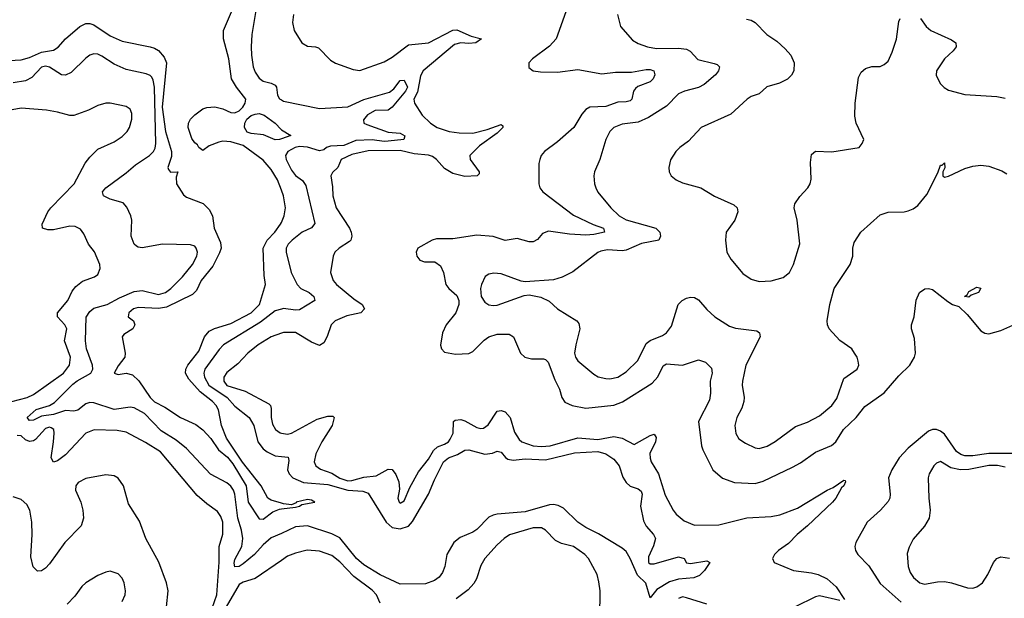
# Model space of a CAD drawing. Header units: inches. Extents: x 1173000 to 1307049, y 522583 to 678455.
# Tile 302 of 617: x 1278702 to 1283586, y 545693 to 548564. Entities that reach past the tile are written whole.
import ezdxf

# ---------------------------------------------------------------- set-up
doc = ezdxf.new("R2010")
doc.units = ezdxf.units.IN
doc.header["$MEASUREMENT"] = 0
doc.layers.add('B2574', color=7, linetype='Continuous')
doc.layers.add('B2584', color=7, linetype='Continuous')

msp = doc.modelspace()

# ---------------------------------------------------------------- linework, layer by layer
at = {"layer": 'B2574', "color": 5}
for points, elevation in [([(1280000, 547719), (1279980.4, 547770), (1279950, 547820.7), (1279910, 547866.3), (1279810, 547940.3), (1279750, 547958.6), (1279710, 547960.7), (1279690, 547956.9), (1279642.3, 547937.7), (1279610, 547915.3), (1279590.4, 547930), (1279583.7, 547943.7), (1279570, 547953.6), (1279555.2, 547975.2), (1279538.4, 548030), (1279540.1, 548050), (1279550.1, 548070), (1279570, 548092.5), (1279610, 548121.5), (1279630, 548128.6), (1279670, 548131.1), (1279710, 548121.6), (1279750, 548103.4), (1279770, 548101.4), (1279790, 548111.8), (1279808.2, 548130), (1279820.1, 548150), (1279823.6, 548170), (1279777.7, 548230), (1279753.3, 548270), (1279740.1, 548370), (1279712.6, 548470), (1279713.5, 548510), (1279772.5, 548650)], 740), ([(1279873.1, 548610), (1279853, 548490), (1279850.2, 548430.2), (1279851.2, 548388.8), (1279860.2, 548330), (1279870, 548303.1), (1279890, 548274.6), (1279910, 548258.8), (1279950, 548249.1), (1279970, 548239.5), (1279976.1, 548230), (1279980.7, 548190), (1279991, 548171), (1280000, 548166.1)], 760), ([(1278650, 548361.5), (1278710, 548365.7), (1278750, 548376), (1278810, 548403.1), (1278870, 548413.5), (1278892.9, 548427.1), (1278929, 548470), (1279000.5, 548530), (1279030, 548545), (1279050, 548545.1), (1279070, 548539.2), (1279150, 548484.2), (1279210, 548457.8), (1279350, 548429.2), (1279370, 548423.4), (1279390, 548411), (1279418.9, 548378.9), (1279429.6, 548350), (1279408.1, 548130), (1279425.1, 548010), (1279455.1, 547910), (1279455.5, 547884.5), (1279437.6, 547830), (1279440, 547820), (1279450, 547807.8), (1279486, 547810), (1279477.7, 547782.3), (1279479.3, 547750), (1279515.4, 547695.4), (1279530, 547683.7), (1279611.6, 547651.6), (1279642.5, 547622.5), (1279658.4, 547590), (1279665.9, 547530), (1279697.7, 547457.7), (1279700.7, 547430), (1279693.4, 547406.6), (1279659.5, 547340.5), (1279601.6, 547270), (1279579.8, 547220.2), (1279559.7, 547200.3), (1279430, 547138.2), (1279390, 547130.9), (1279290, 547136.5), (1279266, 547130), (1279243.6, 547110), (1279239.3, 547090), (1279266, 547070), (1279273.3, 547050), (1279263.7, 547030), (1279218.6, 547001.4), (1279209.6, 546990.4), (1279226, 546910), (1279223.7, 546890), (1279190, 546846), (1279169.8, 546809.8), (1279190, 546803.1), (1279230, 546809.7), (1279261.3, 546801.3), (1279292.6, 546772.6), (1279348.5, 546690), (1279370, 546667.9), (1279421.4, 546641.4), (1279499, 546590), (1279575.1, 546555.1), (1279610, 546529.5), (1279650, 546486.3), (1279688.7, 546430), (1279732.8, 546392.8), (1279759.9, 546359.9), (1279825.3, 546250), (1279835.7, 546170), (1279890, 546086.2), (1279910, 546084.7), (1279958, 546122), (1279990, 546135.8), (1280000, 546137)], 740), ([(1280000, 546014.8), (1279950, 545992.1), (1279910, 545958.8), (1279866.7, 545910), (1279810, 545863.2), (1279790, 545849.9), (1279770, 545848.9), (1279766.7, 545866.7), (1279770, 545886), (1279803.4, 545950), (1279808.6, 545990), (1279802.1, 546030), (1279783.7, 546090), (1279770, 546209.5), (1279762.4, 546230), (1279750, 546248.5), (1279730, 546265.4), (1279648, 546308), (1279530, 546435.7), (1279477.4, 546477.4), (1279403.6, 546523.6), (1279321.7, 546610), (1279270, 546638), (1279250, 546640.4), (1279170, 546629.9), (1279070, 546662.7), (1279050, 546664.3), (1279030, 546657.5), (1278990, 546625.6), (1278970, 546622.1), (1278930, 546625.5), (1278870, 546605), (1278810, 546597.2), (1278770, 546575.9), (1278750, 546575.8), (1278738.6, 546590), (1278783.9, 546630), (1278850, 546648.8), (1278875, 546665), (1278965.1, 546754.9), (1278987.3, 546772.7), (1279054.1, 546810), (1279064.8, 546830), (1279063.8, 546850), (1279033.1, 546930), (1279028.3, 546970), (1279032.3, 547087.7), (1279050, 547116.6), (1279070, 547132.2), (1279136.5, 547150), (1279196.6, 547183.4), (1279270, 547215.4), (1279310, 547220.2), (1279390, 547200.5), (1279425.3, 547210), (1279452.3, 547230), (1279510, 547288.4), (1279559.4, 547350), (1279581.5, 547390), (1279584.7, 547410), (1279577.6, 547430), (1279570, 547439.5), (1279550, 547447.6), (1279409.8, 547449.8), (1279310, 547432.6), (1279290, 547435.1), (1279280.9, 547440.9), (1279269.7, 547450), (1279254.3, 547490), (1279258, 547570), (1279253.7, 547590), (1279233.7, 547633.7), (1279214.7, 547654.7), (1279150, 547673), (1279118.5, 547690), (1279113.5, 547710), (1279129.7, 547730), (1279230, 547803.5), (1279276.2, 547843.8), (1279345.1, 547890), (1279365, 547910), (1279373.5, 547926.5), (1279376.9, 547950), (1279370, 548228.7), (1279364.9, 548264.9), (1279358.2, 548278.2), (1279350, 548288.1), (1279330, 548294.9), (1279230, 548316.3), (1279170, 548343.7), (1279110, 548383.4), (1279090, 548393), (1279070, 548395.3), (1279050, 548388.7), (1279030, 548374), (1278957.4, 548302.6), (1278930, 548289), (1278910, 548290.5), (1278850, 548328.7), (1278830, 548334), (1278810, 548329.1), (1278763, 548277), (1278730, 548260.6), (1278670, 548250.5)], 760), ([(1278663.5, 546670), (1278738.7, 546690), (1278770, 546704.8), (1278918.8, 546810), (1278949.8, 546850), (1278953.8, 546890), (1278924.3, 546970), (1278935.2, 547030), (1278925.8, 547050), (1278889.8, 547090), (1278889.8, 547110), (1278940.2, 547170), (1278962.3, 547217.7), (1278980.4, 547239.6), (1279013.4, 547266.6), (1279072.4, 547287.6), (1279090, 547300.4), (1279101.5, 547330), (1279099.3, 547350), (1279072.8, 547412.8), (1279044, 547450), (1279020.8, 547500.8), (1279004.1, 547524.1), (1278977.1, 547537.1), (1278950, 547539.2), (1278870, 547521.4), (1278841.3, 547521.3), (1278815.6, 547530), (1278813.5, 547550), (1278841.7, 547610), (1278856.5, 547630), (1278972.7, 547750), (1279027.5, 547852.5), (1279050, 547881.7), (1279090, 547921.5), (1279170, 547957.3), (1279210, 547985.3), (1279234.7, 548010), (1279247.2, 548030), (1279258, 548070), (1279258, 548098), (1279250, 548120.9), (1279230, 548132.8), (1279150, 548149.7), (1279130, 548149.7), (1279090, 548138.9), (1279044, 548116), (1278970, 548088.4), (1278950, 548088.4), (1278890, 548106), (1278834.9, 548114.9), (1278710, 548124.4), (1278590, 548103.6)], 780), ([(1280000, 547973.1), (1279990, 547969.5), (1279970, 547968.5), (1279912, 547992), (1279850, 547998.9), (1279830, 548006), (1279817.8, 548030), (1279818.8, 548050), (1279829.1, 548070), (1279850, 548088.5), (1279870, 548096.1), (1279890, 548098.3), (1279914.3, 548090), (1279968.8, 548050), (1279998.8, 548018.8), (1280000, 548018)], 740), ([(1280000, 546164.4), (1279950, 546180.3), (1279933, 546190), (1279899.5, 546250), (1279807.9, 546367.9), (1279727.1, 546487.1), (1279702.4, 546550), (1279687.5, 546627.5), (1279677.4, 546650), (1279659, 546670), (1279597.9, 546717.9), (1279540.9, 546780.9), (1279525, 546810), (1279526.7, 546830), (1279535.9, 546850), (1279590, 546919.2), (1279618.8, 546990), (1279642, 547018), (1279668.1, 547031.9), (1279750, 547055.9), (1279850, 547109.4), (1279891.6, 547150), (1279921.7, 547250), (1279914.4, 547294.4), (1279910.6, 547430), (1279929.2, 547470.8), (1279968.2, 547510), (1279996.5, 547550), (1280000, 547558)], 740), ([(1280000, 547127.8), (1279970, 547119.6), (1279896.8, 547063.2), (1279713.7, 546950), (1279692.1, 546927.9), (1279620.8, 546830), (1279616.2, 546810), (1279619.2, 546790), (1279640.8, 546750), (1279732, 546690), (1279770, 546645.5), (1279840.1, 546590), (1279863, 546550), (1279883.2, 546470), (1279910, 546434.3), (1279930, 546419.4), (1279970, 546400.1), (1280000, 546397)], 760), ([(1280000, 547008.4), (1279950, 546990.5), (1279885.8, 546950), (1279833.6, 546910), (1279784.2, 546855.8), (1279730, 546813.2), (1279714.7, 546790), (1279714.3, 546770), (1279730, 546749.4), (1279820, 546720), (1279938, 546658), (1279946.3, 546650), (1279950, 546634), (1279948.8, 546590), (1279956.3, 546556.3), (1279970.5, 546530.5), (1279993.4, 546513.4), (1280000, 546512.5)], 780), ([(1279644.4, 545610), (1279679.7, 545710), (1279691.2, 545871.2), (1279691.1, 545948.9), (1279709.2, 546010.8), (1279709.9, 546070), (1279699.4, 546099.4), (1279683.9, 546123.9), (1279630, 546161.4), (1279582.6, 546202.6), (1279399.8, 546419.8), (1279326.4, 546466.4), (1279230, 546517.4), (1279185.5, 546525.5), (1279071.7, 546528.3), (1279030, 546512.8), (1278930, 546405.4), (1278890, 546375.2), (1278870, 546369), (1278857.4, 546390), (1278870.4, 546469.6), (1278872.3, 546512.3), (1278870.5, 546530.5), (1278858.7, 546538.7), (1278850, 546541.6), (1278830, 546535), (1278779.6, 546480.4), (1278770, 546473.9), (1278750, 546470.5), (1278730, 546479.8), (1278710, 546498.9), (1278690, 546500.9)], 780), ([(1279430.5, 545650), (1279438.3, 545730), (1279430.7, 545770), (1279392.2, 545872.2), (1279327.8, 545990), (1279295.5, 546075.5), (1279241.1, 546161.1), (1279217.5, 546250), (1279190, 546288.7), (1279170, 546299.8), (1279130, 546305.8), (1279030, 546287.8), (1278991.9, 546268.1), (1278980.9, 546250), (1278979, 546230), (1279004.5, 546170), (1279015.9, 546130), (1279018.8, 546090), (1279007.1, 546052.9), (1278925.5, 545970), (1278850, 545864), (1278830, 545842.6), (1278810, 545828.4), (1278790, 545826.9), (1278768.7, 545848.7), (1278758, 545898), (1278763.9, 546010), (1278762.4, 546070), (1278752.2, 546130), (1278737.7, 546157.7), (1278710, 546182.5), (1278670, 546196.1)], 820), ([(1280000, 545880.3), (1279869.6, 545790.4), (1279810, 545772.5), (1279790, 545760.8), (1279725.6, 545650)], 780), ([(1279210, 545677.1), (1279224.4, 545710), (1279227.1, 545730), (1279220.4, 545770), (1279210, 545791.8), (1279190, 545813.3), (1279150, 545826.6), (1279130, 545822.6), (1279090, 545805.7), (1279030.4, 545770), (1279009.4, 545750.6), (1278976.1, 545703.9), (1278937, 545663)], 840)]:
    msp.add_lwpolyline(points, dxfattribs=dict(at, elevation=elevation))
at = {"layer": 'B2584', "color": 5}
for points, elevation in [([(1281428.5, 548650), (1281363.7, 548470), (1281330, 548433), (1281246, 548370), (1281228.5, 548350), (1281227.3, 548327.3), (1281250, 548310.5), (1281286.3, 548306.3), (1281370, 548303.2), (1281470, 548316.3), (1281590, 548295.3), (1281657, 548303), (1281736.7, 548303.3), (1281810, 548317.7), (1281830, 548317.6), (1281847.3, 548310), (1281853.1, 548290), (1281845.2, 548270), (1281830, 548256.1), (1281768, 548232), (1281757.2, 548222.8), (1281746.9, 548210), (1281739.4, 548170), (1281730, 548161.7), (1281710, 548155.9), (1281670, 548154.9), (1281610, 548133), (1281530.1, 548129.9), (1281510, 548118), (1281490, 548094.8), (1281451.6, 548028.4), (1281370, 547958), (1281305.7, 547910), (1281288.9, 547890), (1281281.5, 547870), (1281277.3, 547850), (1281277.8, 547750), (1281283.1, 547730), (1281297.8, 547710), (1281450, 547594.7), (1281547.2, 547547.2), (1281597.8, 547530), (1281602.8, 547510), (1281550, 547497.4), (1281510, 547494.2), (1281430, 547499.2), (1281325.4, 547514.6), (1281296.3, 547503.7), (1281270, 547473.5), (1281250, 547462), (1281230, 547461.8), (1281170, 547477.8), (1281110, 547467.7), (1281050, 547488.7), (1280970, 547494.8), (1280850, 547476.5), (1280770, 547476.1), (1280748, 547470), (1280676.4, 547430), (1280668.9, 547410), (1280671.8, 547390), (1280686.4, 547370), (1280710, 547362.8), (1280761.7, 547361.7), (1280790, 547342.6), (1280803.7, 547310), (1280816.3, 547250), (1280830.1, 547230.1), (1280870, 547195.2), (1280880.1, 547170), (1280880.4, 547150), (1280866.2, 547110), (1280817.2, 547050), (1280798.9, 547010), (1280789.4, 546949.4), (1280794.3, 546930), (1280810, 546914.3), (1280864.4, 546904.4), (1280930, 546906.8), (1280950, 546916.8), (1281006.4, 546973.6), (1281030, 546989.7), (1281070, 547003.6), (1281130, 547002.8), (1281151.8, 546990), (1281186.4, 546910), (1281207.2, 546890), (1281240.3, 546880.3), (1281300.8, 546880.8), (1281310, 546878.6), (1281324.3, 546864.3), (1281356.4, 546776.4), (1281379.8, 546730), (1281391, 546690), (1281405.9, 546665.9), (1281443, 546650), (1281510, 546637), (1281650, 546650.7), (1281692.3, 546667.7), (1281839.8, 546760.2), (1281867.8, 546792.2), (1281893.7, 546846.3), (1281910, 546856.3), (1281990, 546850.2), (1282070, 546875.5), (1282104.1, 546864.1), (1282134, 546834), (1282136.6, 546810), (1282127, 546770), (1282128.2, 546710), (1282123.8, 546676.2), (1282069.5, 546570), (1282085, 546450), (1282091.1, 546430), (1282140.8, 546330), (1282188.8, 546288.8), (1282247.2, 546267.2), (1282350, 546261.8), (1282390, 546273.3), (1282536.3, 546343.7), (1282575.2, 546364.8), (1282650, 546418.5), (1282730, 546451), (1282750.3, 546469.7), (1282788.9, 546531.1), (1282852.1, 546590), (1282894.8, 546645.2), (1282990, 546711.7), (1283062.7, 546797.3), (1283117.5, 546850), (1283141.2, 546890), (1283146.4, 546910), (1283141.5, 546981.5), (1283126, 547030), (1283126.6, 547050), (1283139.7, 547090), (1283150, 547172), (1283166, 547210), (1283192.1, 547227.9), (1283210, 547230.5), (1283230, 547224.4), (1283306.2, 547166.2), (1283330, 547151.3), (1283360.4, 547140.4), (1283401.5, 547101.5), (1283470, 547019.5), (1283490, 547008.7), (1283510, 547005.7), (1283570, 547021.1), (1283659.1, 547060.9)], 820), ([(1280060.2, 548590), (1280055.3, 548550), (1280063.7, 548510), (1280101.3, 548450), (1280130, 548432.6), (1280170, 548430.2), (1280184.7, 548424.7), (1280244, 548364), (1280268.2, 548348.2), (1280356.4, 548316.4), (1280390, 548312.8), (1280510, 548354.4), (1280550, 548377.8), (1280630, 548439), (1280730, 548449.2), (1280850, 548512.6), (1280870, 548513.5), (1280941.8, 548481.8), (1280992.2, 548470), (1280965.5, 548450), (1280930, 548446.3), (1280890, 548449.9), (1280859.2, 548440.8), (1280703.8, 548310), (1280690, 548285.1), (1280675.4, 548204.6), (1280657, 548170), (1280659.7, 548150), (1280699.2, 548090), (1280740.2, 548050), (1280772.8, 548030), (1280832.2, 548010), (1280882.6, 548002.6), (1280950, 548001.6), (1281021.5, 548018.5), (1281090, 548043.6), (1281098, 548038), (1281098.4, 548030), (1281070, 548000.6), (1280982.6, 547937.4), (1280934.7, 547890), (1280936.2, 547870), (1280981.2, 547810), (1280981, 547799), (1280972, 547790), (1280910, 547785.3), (1280850, 547800.1), (1280810, 547826), (1280770, 547870.9), (1280750, 547885.5), (1280730, 547891.8), (1280658.4, 547898.4), (1280590, 547915.5), (1280430, 547914.1), (1280350, 547895), (1280297.3, 547870), (1280280.8, 547830), (1280253.6, 547806.4), (1280245.3, 547790), (1280254.3, 547734.3), (1280255.6, 547690), (1280271.8, 547630), (1280337.7, 547530), (1280346.5, 547510), (1280349.2, 547490), (1280344.6, 547470), (1280337.3, 547462.7), (1280287.2, 547430), (1280265.3, 547410), (1280256.9, 547390), (1280244.2, 547310), (1280257.7, 547270), (1280274, 547250), (1280358.9, 547178.9), (1280400.7, 547150), (1280412.8, 547130), (1280394.6, 547110), (1280325.5, 547094.5), (1280267.1, 547070), (1280246.4, 547050), (1280227.8, 546992.2), (1280210, 546960.5), (1280190, 546947.7), (1280150, 546963.9), (1280070, 547011.3), (1280010, 547011.9), (1280000, 547008.4)], 780), ([(1281668.2, 548590), (1281683, 548530), (1281742.2, 548462.2), (1281770, 548445.3), (1281816, 548430), (1281861.4, 548421.4), (1281970, 548423), (1282010, 548418), (1282027.9, 548407.9), (1282066.4, 548366.4), (1282146.8, 548346.8), (1282161.3, 548341.3), (1282173.4, 548330), (1282168.7, 548310), (1282154.3, 548290), (1282097.6, 548242.4), (1282070, 548227.4), (1282000.5, 548210), (1281970, 548196.2), (1281910, 548135.5), (1281821.2, 548078.8), (1281770, 548056.4), (1281690, 548045), (1281650, 548029.7), (1281630.3, 548010), (1281610.2, 547970), (1281580.2, 547870), (1281553.4, 547810), (1281550.3, 547789.7), (1281553.4, 547750), (1281559.5, 547730), (1281570, 547708.2), (1281633.7, 547630), (1281675.3, 547590), (1281710, 547570.2), (1281857.3, 547530), (1281877.1, 547510), (1281881.6, 547490), (1281873, 547470), (1281786.9, 547453.1), (1281710, 547420.6), (1281690, 547417.9), (1281617.3, 547422.7), (1281584.7, 547415.3), (1281570, 547409.6), (1281446.5, 547313.5), (1281392.8, 547287.2), (1281350, 547273.3), (1281210, 547263), (1281190, 547266.3), (1281090, 547302.3), (1281054.1, 547305.9), (1281030, 547301), (1281011.1, 547288.9), (1280992.2, 547250), (1280987.2, 547230), (1280991.3, 547190), (1281010, 547161.7), (1281029.3, 547149.3), (1281050, 547145.4), (1281070, 547147.6), (1281204.9, 547195.1), (1281230, 547198.7), (1281287.1, 547187.1), (1281327.8, 547167.8), (1281369.2, 547129.2), (1281465.7, 547070), (1281475.9, 547055.9), (1281480.7, 547030), (1281460.1, 546950), (1281455, 546910), (1281458.4, 546890), (1281470, 546871.7), (1281550, 546804.4), (1281571.8, 546791.8), (1281610, 546782.9), (1281630, 546781.8), (1281670, 546790.2), (1281710, 546816.1), (1281767.7, 546872.3), (1281810, 546956.5), (1281830, 546972.9), (1281890, 546996.9), (1281910.4, 547009.6), (1281936.2, 547043.8), (1281969.1, 547150.9), (1281987.8, 547170), (1282010, 547182.8), (1282030, 547187.8), (1282050, 547186.3), (1282070, 547174.6), (1282110, 547126.3), (1282150, 547088.8), (1282223.4, 547043.4), (1282253.1, 547033.1), (1282359.6, 547019.6), (1282372.4, 547010), (1282374.6, 546990), (1282303.5, 546850), (1282287.2, 546770), (1282286.2, 546750), (1282295.9, 546690), (1282294.2, 546670), (1282284.3, 546635.7), (1282259.6, 546590), (1282250.2, 546550), (1282255.3, 546510), (1282270, 546484.4), (1282301.8, 546461.8), (1282350, 546439.1), (1282370, 546436.9), (1282410, 546448.2), (1282450, 546470.2), (1282550, 546545), (1282610, 546566.7), (1282670, 546598), (1282730.7, 546649.3), (1282756.2, 546683.8), (1282790, 546782.8), (1282857, 546830), (1282864.5, 546850), (1282862, 546870), (1282856.2, 546890), (1282843.6, 546910), (1282829.3, 546930), (1282770, 546972), (1282718.4, 547030), (1282709.6, 547050), (1282707.8, 547070), (1282720.3, 547150), (1282741.7, 547230), (1282821.3, 547350), (1282834.3, 547390), (1282834.3, 547430), (1282841, 547459), (1282875.1, 547510), (1282970, 547596.4), (1283010, 547608.8), (1283090, 547610.2), (1283110, 547614.9), (1283134.5, 547625.5), (1283157.4, 547642.6), (1283202.9, 547697.1), (1283256.4, 547803.6), (1283270, 547842), (1283278, 547842), (1283290, 547854), (1283290.9, 547829.1), (1283282, 547810), (1283282, 547790), (1283290, 547782), (1283310, 547787.3), (1283390, 547826), (1283430, 547837.6), (1283470, 547842.4), (1283510, 547837.6), (1283573.9, 547813.9), (1283599.3, 547799.3)], 840), ([(1282307.2, 548567.2), (1282330, 548561.3), (1282350.5, 548550), (1282408.4, 548490), (1282457.9, 548457.9), (1282500, 548420), (1282527.6, 548387.6), (1282543.5, 548350), (1282542.6, 548310), (1282531.5, 548288.5), (1282510.8, 548269.2), (1282471.4, 548248.6), (1282408.8, 548231.2), (1282370, 548195.8), (1282330, 548183.5), (1282310.4, 548170), (1282230, 548096), (1282083.1, 548030), (1282019.1, 547960.9), (1281976.3, 547930), (1281957.3, 547910), (1281930.5, 547869.5), (1281921.6, 547830), (1281923.8, 547810), (1281933.4, 547790), (1281958.8, 547770), (1281990, 547754.4), (1282080.7, 547730), (1282149, 547689), (1282245.3, 547645.3), (1282260.5, 547630), (1282264.4, 547610), (1282250.3, 547570), (1282207.4, 547510), (1282202.6, 547470), (1282210.4, 547410), (1282230, 547376.3), (1282290, 547303.8), (1282330, 547276.4), (1282370, 547265.3), (1282430, 547268.7), (1282490, 547284.4), (1282520.7, 547310), (1282541.3, 547350), (1282571.3, 547451.3), (1282558.4, 547570), (1282544.5, 547630), (1282547, 547650), (1282572.7, 547687.3), (1282612.3, 547730), (1282623.6, 547750), (1282628, 547772), (1282624.7, 547855.3), (1282630, 547896), (1282650, 547912.4), (1282731.2, 547908.8), (1282866, 547930), (1282882, 547950), (1282889, 547970), (1282851.8, 548050), (1282845.3, 548085.3), (1282847.1, 548150), (1282863.1, 548276.9), (1282876.6, 548303.4), (1282897.4, 548322.6), (1282930, 548332.7), (1282970, 548332.7), (1282990, 548341.6), (1283010, 548359.1), (1283030, 548402.8), (1283051.7, 548468.3), (1283063.9, 548556.1), (1283070, 548570.7)], 860), ([(1283170, 548570.8), (1283199.5, 548530), (1283221.6, 548510), (1283324.4, 548464.4), (1283345.5, 548450), (1283348.2, 548430), (1283333, 548410), (1283289.6, 548370.4), (1283250.2, 548309.8), (1283249, 548289), (1283268.4, 548248.4), (1283287.5, 548227.5), (1283310, 548214.4), (1283390, 548193.8), (1283550, 548183.7), (1283590, 548175.3)], 860), ([(1280000, 548166.1), (1280010, 548160.6), (1280190, 548124.1), (1280330, 548132.3), (1280410, 548168.8), (1280535.7, 548204.3), (1280558.4, 548221.6), (1280590, 548263.2), (1280610, 548264.6), (1280625.1, 548230), (1280616.2, 548210), (1280550.3, 548129.7), (1280530, 548114.8), (1280466, 548114), (1280427.6, 548092.4), (1280407.5, 548067.5), (1280409.5, 548050), (1280423.5, 548043.5), (1280530, 548006.7), (1280590, 548000.4), (1280612.2, 547987.8), (1280608, 547970), (1280530, 547961.1), (1280510, 547959.6), (1280450, 547967.6), (1280370, 547964.2), (1280310, 547940.1), (1280243.4, 547936.6), (1280224.6, 547930), (1280210, 547918.1), (1280190, 547913.1), (1280130, 547930.9), (1280090, 547935), (1280067.8, 547930), (1280032.2, 547910), (1280021.4, 547890), (1280024.1, 547870), (1280050, 547818), (1280070, 547791), (1280105.5, 547765.5), (1280121.6, 547741.6), (1280166.5, 547553.5), (1280149, 547531), (1280103.8, 547510), (1280053.8, 547470), (1280034, 547450), (1280023.2, 547430), (1280023.8, 547410), (1280049.5, 547309.5), (1280078, 547250), (1280097.4, 547230), (1280138, 547210), (1280161.3, 547190), (1280166, 547170), (1280090, 547124.3), (1280070, 547122.5), (1280010, 547130.5), (1280000, 547127.8)], 760), ([(1280000, 548018), (1280046.8, 547990), (1280000, 547973.1)], 740), ([(1280000, 547558), (1280014, 547590), (1280020.8, 547630), (1280011.1, 547690), (1280000, 547719)], 740), ([(1280000, 546512.5), (1280030, 546508), (1280050, 546512.9), (1280177.8, 546582.2), (1280230, 546597), (1280256.2, 546596.2), (1280262.6, 546590), (1280251.7, 546550), (1280201.3, 546470), (1280171.8, 546410), (1280163.2, 546370), (1280170.3, 546350), (1280193.5, 546333.5), (1280250, 546313.3), (1280290, 546288.5), (1280330, 546276.2), (1280350, 546277), (1280410, 546293.6), (1280470, 546300.3), (1280530, 546332.9), (1280550, 546331.8), (1280567.4, 546307.4), (1280582.3, 546270), (1280586, 546234), (1280578.4, 546190), (1280583.8, 546170), (1280590, 546164.9), (1280610, 546176.3), (1280637.6, 546242.4), (1280679.8, 546320.2), (1280730, 546383.8), (1280754.2, 546425.8), (1280775, 546445), (1280810, 546457.1), (1280830, 546469.5), (1280838.2, 546481.8), (1280851.6, 546511.6), (1280854.8, 546570), (1280862.7, 546577.3), (1280890, 546579.4), (1280910, 546574.1), (1280970, 546540.9), (1280990, 546535.3), (1281002.7, 546537.3), (1281026.3, 546553.7), (1281070, 546621.5), (1281090, 546625.4), (1281110, 546618.6), (1281135.8, 546590), (1281156.8, 546516.8), (1281180, 546480), (1281193.1, 546470), (1281250, 546449.3), (1281290, 546445.9), (1281334, 546450), (1281470, 546488.2), (1281570, 546481.4), (1281650, 546494.9), (1281690, 546487.5), (1281750, 546456.1), (1281830, 546499.9), (1281850, 546506.5), (1281859.8, 546490), (1281856.9, 546470), (1281828.8, 546411.2), (1281828.9, 546388.9), (1281833.8, 546370), (1281871.7, 546310), (1281904.5, 546204.5), (1281943.2, 546130), (1281958.2, 546110), (1281997.5, 546077.5), (1282050, 546055.7), (1282170, 546057.5), (1282310, 546091.6), (1282430, 546098.7), (1282473, 546107), (1282559.7, 546140.3), (1282708.1, 546230), (1282737.5, 546242.5), (1282790, 546279.6), (1282797, 546277), (1282798, 546270), (1282790.1, 546250), (1282779, 546241), (1282751.4, 546190), (1282733.5, 546170), (1282610, 546052.5), (1282558.6, 546010), (1282515.2, 545964.8), (1282466.2, 545930), (1282446.2, 545910), (1282436.9, 545890), (1282445.5, 545870), (1282541.3, 545830), (1282630, 545818.9), (1282663.2, 545810), (1282707.6, 545790), (1282752.5, 545750), (1282793.3, 545686.7)], 780), ([(1283630, 546411.8), (1283510, 546411.3), (1283430, 546399), (1283390, 546399.1), (1283370, 546405.9), (1283350, 546421.3), (1283290, 546506.5), (1283270, 546522.3), (1283250, 546529.9), (1283230, 546530.5), (1283210, 546521.5), (1283110, 546437.4), (1283065.3, 546390), (1283029.3, 546330), (1283012.2, 546290), (1283019.6, 546210), (1283018, 546190), (1283010, 546172.7), (1282971.7, 546130), (1282905.5, 546070), (1282850.2, 545970), (1282845.6, 545950), (1282848.2, 545930), (1282859.1, 545910), (1282914.4, 545854.4), (1282970, 545766.7), (1283074, 545674)], 820), ([(1280000, 546397), (1280033.4, 546393.4), (1280036.9, 546376.9), (1280030.6, 546330), (1280038.2, 546310), (1280056.6, 546290), (1280110, 546267.1), (1280230, 546256.6), (1280330, 546229.4), (1280403.8, 546223.8), (1280430, 546214.7), (1280519.2, 546070), (1280550, 546044), (1280590, 546036.6), (1280630.4, 546050), (1280650, 546073.2), (1280730.6, 546210), (1280759.1, 546280.9), (1280803.7, 546370), (1280830, 546389.2), (1280874.5, 546405.5), (1280910, 546427), (1280930, 546429.5), (1281010, 546408), (1281047.8, 546412.2), (1281070, 546423.5), (1281090, 546417.6), (1281111.2, 546391.2), (1281123.2, 546383.2), (1281150, 546378.1), (1281210, 546384.8), (1281310, 546380.5), (1281454.4, 546414.4), (1281570, 546421.5), (1281610.4, 546410.4), (1281650, 546383), (1281676.6, 546350), (1281694.2, 546294.2), (1281710, 546267.4), (1281730, 546249.1), (1281770, 546235.6), (1281784.2, 546224.2), (1281790.2, 546210), (1281781.3, 546150), (1281796.4, 546076.4), (1281810.2, 546050.2), (1281846.7, 546010), (1281855.8, 545990), (1281846.4, 545953.6), (1281821.8, 545898.2), (1281821.1, 545870), (1281830, 545863.2), (1281850, 545864.3), (1281970, 545897.8), (1281998.8, 545890), (1282010, 545868.7), (1282030, 545865.7), (1282110, 545879.1), (1282126, 545870), (1282099.5, 545830), (1282074.2, 545805.8), (1282046.2, 545793.8), (1281970, 545787.4), (1281925.8, 545774.2), (1281863.5, 545736.5), (1281830, 545695.3), (1281807.6, 545767.6), (1281766.8, 545806.8), (1281730.2, 545890.2), (1281710, 545924.9), (1281690, 545941.3), (1281572.9, 546012.9), (1281510, 546044.7), (1281471.1, 546070), (1281399.2, 546139.2), (1281373.3, 546153.3), (1281350, 546158.7), (1281330, 546156.9), (1281210, 546121.3), (1281070, 546110.5), (1281050, 546106), (1281030, 546094.5), (1280970, 546033.4), (1280950, 546020.2), (1280886.3, 545993.7), (1280855.3, 545970), (1280821, 545910), (1280811.7, 545850), (1280799.2, 545820.8), (1280782.3, 545797.7), (1280759.8, 545780.2), (1280714.8, 545765.2), (1280590, 545762.4), (1280489.9, 545809.9), (1280410, 545858.8), (1280372, 545890), (1280290, 545992.2), (1280250, 546012.8), (1280130, 546052.2), (1280070, 546046.5), (1280000, 546014.8)], 760), ([(1283590, 546343.6), (1283552, 546352), (1283510, 546351.6), (1283410, 546332.2), (1283369.4, 546329.4), (1283320.4, 546340.4), (1283270, 546371), (1283250, 546363.5), (1283237.4, 546350), (1283212.9, 546310), (1283209, 546290), (1283212.1, 546190), (1283219.3, 546130), (1283214.4, 546090), (1283190.1, 546049.9), (1283133.8, 545986.2), (1283113.7, 545946.3), (1283105.1, 545914.9), (1283110.2, 545850.2), (1283120.2, 545820.2), (1283135.4, 545795.4), (1283167.2, 545770), (1283190, 545763.5), (1283255.1, 545775.1), (1283290, 545775.8), (1283324, 545770), (1283404.4, 545744.4), (1283430, 545743.6), (1283450.6, 545749.4), (1283478.3, 545770), (1283504.5, 545810), (1283532.1, 545870), (1283550, 545890.2), (1283570, 545898.6), (1283611.7, 545891.7)], 840), ([(1280000, 546137), (1280070, 546145.3), (1280090.8, 546150), (1280101.7, 546158.3), (1280166, 546170), (1280150, 546179.1), (1280130, 546183), (1280074, 546170), (1280073.2, 546166.8), (1280050, 546156.4), (1280010, 546161.3), (1280000, 546164.4)], 740), ([(1281579.2, 545599.2), (1281580.8, 545730), (1281574.9, 545774.9), (1281567, 545810), (1281523.5, 545890), (1281506, 545910), (1281450, 545949), (1281390, 545963.9), (1281360, 545980), (1281310.9, 546030.9), (1281290, 546042.3), (1281250, 546042.8), (1281132.5, 546007.5), (1281105.2, 545990), (1281070, 545958), (1281010.2, 545890), (1280990, 545855.1), (1280968, 545790), (1280954.6, 545765.4), (1280926, 545734), (1280867.5, 545690)], 780), ([(1280490, 545669.2), (1280471.4, 545710), (1280450, 545732.5), (1280360.1, 545800.1), (1280290, 545874.1), (1280250, 545905.3), (1280190, 545926.9), (1280128.4, 545931.6), (1280070, 545916.8), (1280030, 545901), (1280000, 545880.3)], 780), ([(1282110, 545663.6), (1282010, 545695.6), (1281990, 545699.3), (1281970, 545691)], 780), ([(1282770, 545682.2), (1282670, 545704.2), (1282650, 545700.3), (1282548.9, 545650)], 780)]:
    msp.add_lwpolyline(points, dxfattribs=dict(at, elevation=elevation))
at = {"layer": 'B2584', "color": 5, "elevation": 820}
msp.add_lwpolyline([(1283410, 547187.3), (1283389.3, 547190), (1283402, 547198), (1283410, 547214.8), (1283450, 547236), (1283470, 547232), (1283458, 547210), (1283422.8, 547197.2)], close=True, dxfattribs=at)

doc.saveas('drawing.dxf')
